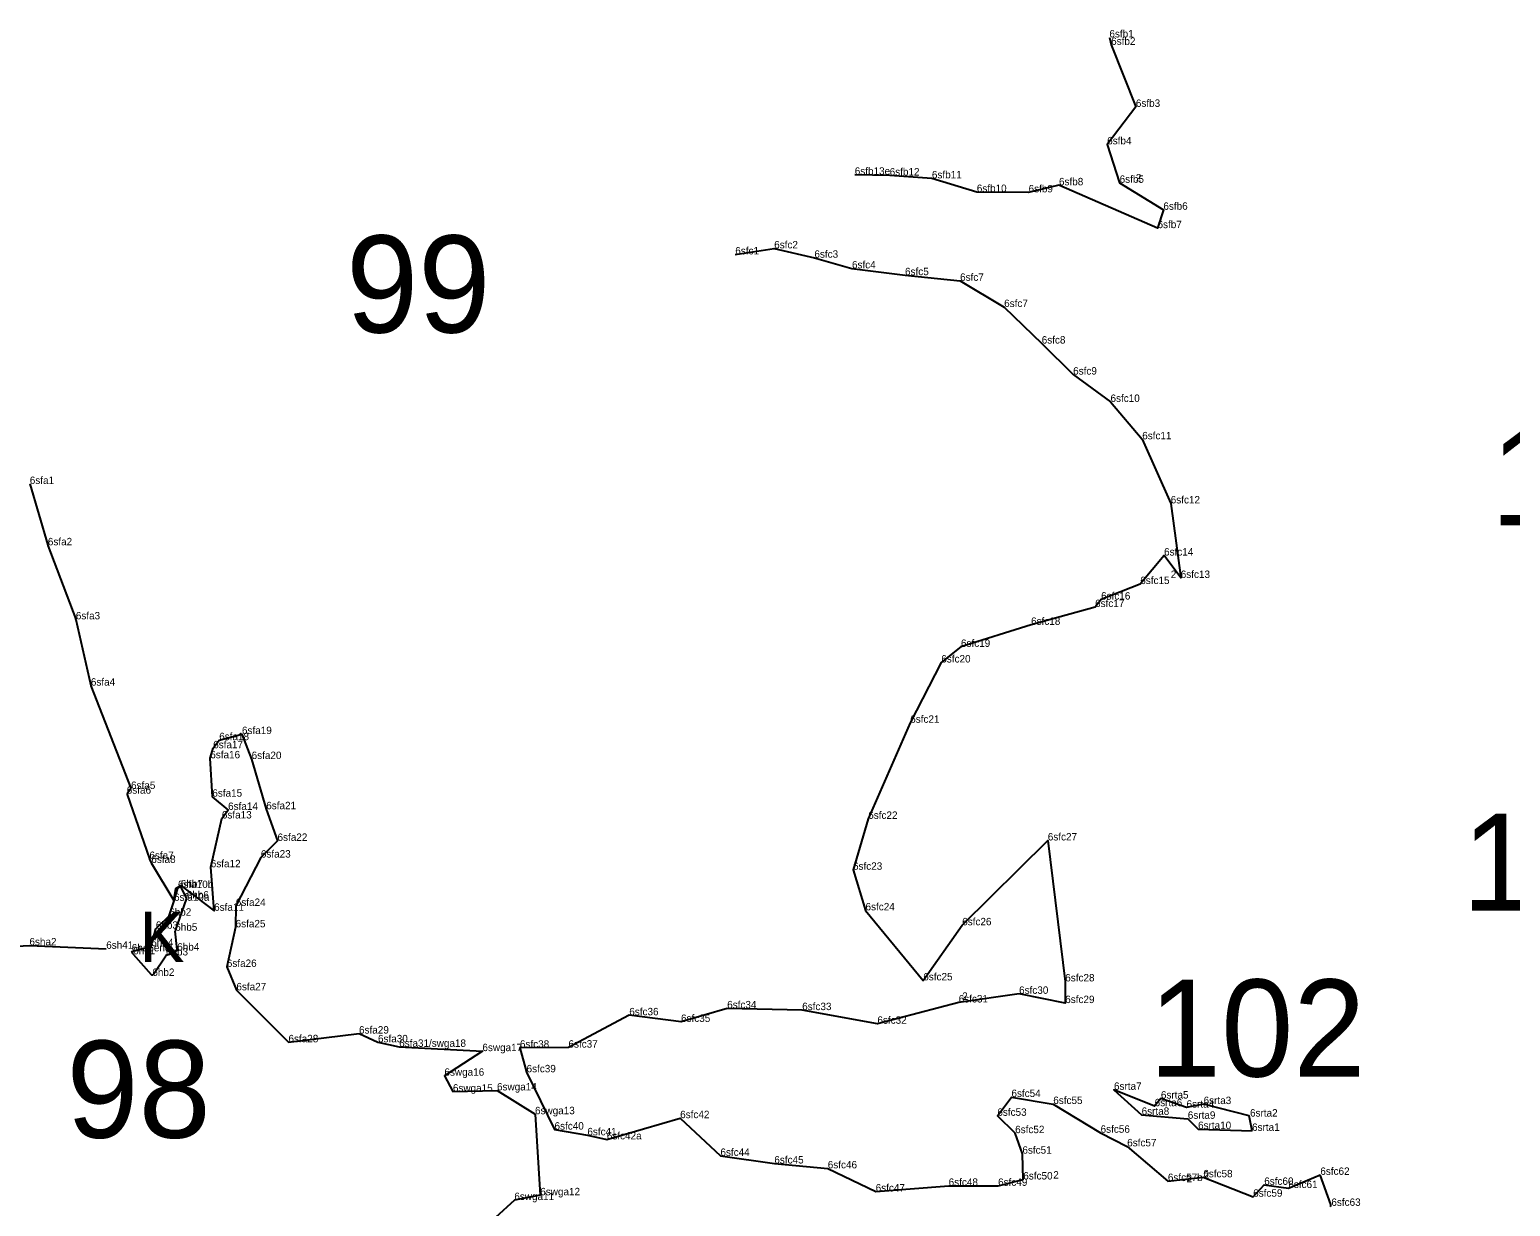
# Model space of a CAD drawing. Extents: x 2072529 to 2268812, y 436423 to 470008.
# Drawn here: x 2137758 to 2138755, y 443469 to 444261 of the extents above; entities that cross this region are included whole.
import ezdxf

# ---------------------------------------------------------------- set-up
doc = ezdxf.new("R2010")
doc.units = 0
for name, color, linetype in [('Old_Level_10', 7, 'Continuous'), ('Old_Level_20', 7, 'Continuous'), ('Old_Level_52', 7, 'Continuous'), ('Old_Level_55', 7, 'Continuous'), ('Old_Level_60', 7, 'Continuous'), ('Old_Level_62', 7, 'Continuous')]:
    doc.layers.add(name, color=color, linetype=linetype)

msp = doc.modelspace()

# ---------------------------------------------------------------- linework, layer by layer
at = {"layer": 'Old_Level_10'}
for p, q in [((2137758.519, 443955.007), (2137770.658, 443913.765)), ((2137770.682, 443913.694), (2137789.487, 443863.915)), ((2137789.526, 443863.783), (2137799.614, 443819.327)), ((2137799.657, 443819.186), (2137826.472, 443750.242)), ((2137826.28, 443749.206), (2137824.213, 443746.937)), ((2137824.007, 443745.935), (2137839.061, 443702.586)), ((2137839.101, 443702.488), (2137840.334, 443699.869)), ((2138634.529, 443469.911), (2138627.419, 443489.863)), ((2138634.529, 443469.911), (2138627.419, 443489.863)), ((2138634.529, 443469.911), (2138627.419, 443489.863))]:
    msp.add_line(p, q, dxfattribs=at)
for points in [[(2138485.421, 444255.643), (2138486.591, 444250.628), (2138503.233, 444208.895), (2138483.923, 444183.656), (2138492.309, 444157.772), (2138521.764, 444139.603), (2138517.821, 444127.249), (2138451.462, 444156.096), (2138431.013, 444151.338), (2138396.136, 444151.582), (2138365.911, 444160.758), (2138337.475, 444162.689), (2138313.969, 444163.208)], [(2138233.51, 444109.555), (2138259.712, 444113.624), (2138286.798, 444107.325), (2138312.098, 444100.159), (2138347.799, 444095.561), (2138384.888, 444091.789), (2138414.539, 444074.124), (2138439.843, 444049.543), (2138460.995, 444028.654), (2138486.156, 444010.266), (2138507.506, 443985.085), (2138526.706, 443941.91), (2138533.438, 443891.736), (2138522.226, 443906.837), (2138506.192, 443887.622), (2138479.826, 443877.189), (2138475.771, 443872.142), (2138432.678, 443860.167), (2138385.468, 443845.341), (2138372.237, 443834.822), (2138351.312, 443794.223), (2138323.043, 443729.528), (2138312.775, 443695.277), (2138321.203, 443667.936), (2138360.112, 443620.792), (2138386.299, 443657.895), (2138443.939, 443715.004), (2138455.693, 443620.099), (2138455.678, 443605.523), (2138424.6, 443611.75), (2138383.946, 443605.924), (2138329.227, 443591.592), (2138278.558, 443600.772), (2138228.065, 443601.979), (2138196.982, 443592.829), (2138162.144, 443597.287), (2138121.206, 443575.535), (2138088.54, 443575.47), (2138092.99, 443558.909), (2138111.828, 443520.349), (2138133.931, 443516.497), (2138147.024, 443513.738), (2138196.414, 443528.032), (2138223.529, 443502.643), (2138259.812, 443497.508), (2138295.787, 443494.217), (2138328.047, 443478.662), (2138377.194, 443482.488), (2138410.45, 443482.47), (2138427.454, 443486.747), (2138426.829, 443504.126), (2138421.947, 443517.938), (2138409.975, 443529.637), (2138419.46, 443542.279), (2138447.618, 443537.572), (2138479.482, 443518.208), (2138497.384, 443509.053), (2138524.788, 443485.684), (2138548.627, 443488.212), (2138582.212, 443475.153), (2138589.662, 443483.139), (2138605.884, 443480.981), (2138627.419, 443489.863)], [(2137840.334, 443699.869), (2137855.428, 443674.638), (2137856.897, 443682.724), (2137860.232, 443684.769), (2137882.623, 443667.652), (2137880.379, 443696.954), (2137887.838, 443729.79), (2137892.031, 443735.572), (2137881.428, 443744.46), (2137880.04, 443770.305), (2137881.99, 443777.075), (2137886.054, 443782.524), (2137901.378, 443786.636), (2137907.886, 443769.836), (2137917.713, 443736.02), (2137925.319, 443714.705), (2137914.1, 443703.496), (2137897.219, 443670.911), (2137897.102, 443656.519), (2137891.183, 443629.843), (2137897.633, 443614.103), (2137932.679, 443579.136), (2137980.192, 443584.985), (2137992.949, 443579.109), (2138007.229, 443576.051), (2138063.262, 443573.156), (2138037.706, 443556.608), (2138043.403, 443545.92), (2138073.105, 443546.702), (2138098.676, 443530.69)], [(2137229.441, 443630.485), (2137262.467, 443631.481), (2137298.296, 443635.023), (2137348.313, 443645.249), (2137450.812, 443640.684), (2137505.349, 443641.801), (2137634.157, 443637.885), (2137758.275, 443644.36), (2137809.978, 443642.053)], [(2138098.676, 443530.69), (2138102.227, 443476.113), (2138084.758, 443472.892), (2138033.747, 443426.087), (2137979.895, 443421.496), (2137940.844, 443409.44), (2137932.77, 443385.415), (2137947.199, 443242.338), (2137971.292, 443197.782), (2137979.025, 443124.996)], [(2138098.676, 443530.69), (2138102.227, 443476.113), (2138084.758, 443472.892), (2138033.747, 443426.087), (2137979.895, 443421.496), (2137940.844, 443409.44), (2137932.77, 443385.415), (2137947.199, 443242.338), (2137971.292, 443197.782), (2137979.025, 443124.996)]]:
    msp.add_lwpolyline(points, dxfattribs=at)
msp.add_lwpolyline([(2138581.451, 443519.49), (2138579.516, 443529.677), (2138548.856, 443537.522), (2138537.35, 443535.131), (2138520.086, 443541.246), (2138515.853, 443536.075), (2138488.5, 443547.126), (2138507.113, 443530.273), (2138538.199, 443527.604), (2138545.096, 443520.732)], close=True, dxfattribs=at)
for centre, start, end in [((2137771.618, 443914.047), 196.401564, 200.694267), ((2137788.551, 443863.561), 12.784439, 20.694267), ((2137800.589, 443819.548), 192.784439, 201.253247), ((2137825.54, 443749.879), 317.667833, 21.253247), ((2137824.952, 443746.263), 137.667833, 199.150189), ((2137840.005, 443702.914), 199.150189, 205.217675), ((2138633.587, 443469.575), 291.088625, 19.613467), ((2138633.587, 443469.575), 291.088625, 19.613467), ((2138633.587, 443469.575), 291.088625, 19.613467)]:
    msp.add_arc(centre, 1, start, end, dxfattribs=at)
at = {"layer": 'Old_Level_20'}
for p, q in [((2138485.421, 444255.643), (2138485.421, 444255.643)), ((2138486.591, 444250.628), (2138486.591, 444250.628)), ((2138503.233, 444208.895), (2138503.233, 444208.895)), ((2138483.923, 444183.656), (2138483.923, 444183.656)), ((2138313.969, 444163.208), (2138313.969, 444163.208)), ((2138337.475, 444162.689), (2138337.475, 444162.689)), ((2138365.911, 444160.758), (2138365.911, 444160.758)), ((2138492.309, 444157.772), (2138492.309, 444157.772)), ((2138396.136, 444151.582), (2138396.136, 444151.582)), ((2138431.013, 444151.338), (2138431.013, 444151.338)), ((2138451.462, 444156.096), (2138451.462, 444156.096)), ((2138521.764, 444139.603), (2138521.764, 444139.603)), ((2138517.821, 444127.249), (2138517.821, 444127.249)), ((2138233.51, 444109.555), (2138233.51, 444109.555)), ((2138259.712, 444113.624), (2138259.712, 444113.624)), ((2138286.798, 444107.325), (2138286.798, 444107.325)), ((2138312.098, 444100.159), (2138312.098, 444100.159)), ((2138347.799, 444095.561), (2138347.799, 444095.561)), ((2138384.888, 444091.789), (2138384.888, 444091.789)), ((2138414.539, 444074.124), (2138414.539, 444074.124)), ((2138439.843, 444049.543), (2138439.843, 444049.543)), ((2138460.995, 444028.654), (2138460.995, 444028.654)), ((2138486.156, 444010.266), (2138486.156, 444010.266)), ((2138507.506, 443985.085), (2138507.506, 443985.085)), ((2137758.519, 443955.007), (2137758.519, 443955.007)), ((2138526.706, 443941.91), (2138526.706, 443941.91)), ((2137770.669, 443913.729), (2137770.669, 443913.729)), ((2138522.226, 443906.837), (2138522.226, 443906.837)), ((2138533.438, 443891.736), (2138533.438, 443891.736)), ((2138506.192, 443887.622), (2138506.192, 443887.622)), ((2138475.771, 443872.142), (2138475.771, 443872.142)), ((2138479.826, 443877.189), (2138479.826, 443877.189)), ((2137789.511, 443863.85), (2137789.511, 443863.85)), ((2138432.678, 443860.167), (2138432.678, 443860.167)), ((2138385.468, 443845.341), (2138385.468, 443845.341)), ((2138372.237, 443834.822), (2138372.237, 443834.822)), ((2137799.63, 443819.255), (2137799.63, 443819.255)), ((2138351.312, 443794.223), (2138351.312, 443794.223)), ((2137886.054, 443782.524), (2137886.054, 443782.524)), ((2137901.378, 443786.636), (2137901.378, 443786.636)), ((2137880.04, 443770.305), (2137880.04, 443770.305)), ((2137881.99, 443777.075), (2137881.99, 443777.075)), ((2137907.886, 443769.836), (2137907.886, 443769.836)), ((2137826.697, 443749.664), (2137826.697, 443749.664)), ((2137823.812, 443746.497), (2137823.812, 443746.497)), ((2137881.428, 443744.46), (2137881.428, 443744.46)), ((2137887.838, 443729.79), (2137887.838, 443729.79)), ((2137892.031, 443735.572), (2137892.031, 443735.572)), ((2137917.713, 443736.02), (2137917.713, 443736.02)), ((2138323.043, 443729.528), (2138323.043, 443729.528)), ((2137925.319, 443714.705), (2137925.319, 443714.705)), ((2138443.939, 443715.004), (2138443.939, 443715.004)), ((2137839.078, 443702.536), (2137839.078, 443702.536)), ((2137840.334, 443699.869), (2137840.334, 443699.869)), ((2137914.1, 443703.496), (2137914.1, 443703.496)), ((2137880.379, 443696.954), (2137880.379, 443696.954)), ((2138312.775, 443695.277), (2138312.775, 443695.277)), ((2137858.267, 443682.971), (2137858.267, 443682.971)), ((2137859.878, 443684.194), (2137859.878, 443684.194)), ((2137859.891, 443684.22), (2137859.891, 443684.22)), ((2137855.641, 443674.381), (2137855.641, 443674.381)), ((2137864.198, 443675.967), (2137864.198, 443675.967)), ((2137897.219, 443670.911), (2137897.219, 443670.911)), ((2137852.373, 443664.353), (2137852.373, 443664.353)), ((2137882.623, 443667.652), (2137882.623, 443667.652)), ((2138321.203, 443667.936), (2138321.203, 443667.936)), ((2137843.382, 443655.551), (2137843.382, 443655.551)), ((2137856.442, 443654.194), (2137856.442, 443654.194)), ((2137897.102, 443656.519), (2137897.102, 443656.519)), ((2138386.299, 443657.895), (2138386.299, 443657.895)), ((2137809.978, 443642.053), (2137809.978, 443642.053)), ((2137827.177, 443640.335), (2137827.177, 443640.335)), ((2137840.285, 443643.802), (2137840.285, 443643.802)), ((2137857.79, 443640.872), (2137857.79, 443640.872)), ((2137828.12, 443638.383), (2137828.12, 443638.383)), ((2137850.182, 443637.583), (2137850.182, 443637.583)), ((2137891.183, 443629.843), (2137891.183, 443629.843)), ((2137841.031, 443623.812), (2137841.031, 443623.812)), ((2138360.112, 443620.792), (2138360.112, 443620.792)), ((2138455.693, 443620.099), (2138455.693, 443620.099)), ((2137897.633, 443614.103), (2137897.633, 443614.103)), ((2138424.6, 443611.75), (2138424.6, 443611.75)), ((2138228.065, 443601.979), (2138228.065, 443601.979)), ((2138278.558, 443600.772), (2138278.558, 443600.772)), ((2138383.946, 443605.924), (2138383.946, 443605.924)), ((2138455.678, 443605.523), (2138455.678, 443605.523)), ((2138162.144, 443597.287), (2138162.144, 443597.287)), ((2138196.982, 443592.829), (2138196.982, 443592.829)), ((2138329.227, 443591.592), (2138329.227, 443591.592)), ((2137932.679, 443579.136), (2137932.679, 443579.136)), ((2137980.192, 443584.985), (2137980.192, 443584.985)), ((2137992.949, 443579.109), (2137992.949, 443579.109)), ((2138007.229, 443576.051), (2138007.229, 443576.051)), ((2138063.262, 443573.156), (2138063.262, 443573.156)), ((2138088.54, 443575.47), (2138088.54, 443575.47)), ((2138121.206, 443575.535), (2138121.206, 443575.535)), ((2138037.706, 443556.608), (2138037.706, 443556.608)), ((2138092.99, 443558.909), (2138092.99, 443558.909)), ((2138043.403, 443545.92), (2138043.403, 443545.92)), ((2138073.105, 443546.702), (2138073.105, 443546.702)), ((2138419.46, 443542.279), (2138419.46, 443542.279)), ((2138488.5, 443547.126), (2138488.5, 443547.126)), ((2138520.086, 443541.246), (2138520.086, 443541.246)), ((2138098.676, 443530.69), (2138098.676, 443530.69)), ((2138409.975, 443529.637), (2138409.975, 443529.637)), ((2138447.618, 443537.572), (2138447.618, 443537.572)), ((2138507.113, 443530.273), (2138507.113, 443530.273)), ((2138515.853, 443536.075), (2138515.853, 443536.075)), ((2138537.35, 443535.131), (2138537.35, 443535.131)), ((2138548.856, 443537.522), (2138548.856, 443537.522)), ((2138579.135, 443529.288), (2138579.135, 443529.288)), ((2138111.828, 443520.349), (2138111.828, 443520.349)), ((2138196.414, 443528.032), (2138196.414, 443528.032)), ((2138538.199, 443527.604), (2138538.199, 443527.604)), ((2138545.096, 443520.732), (2138545.096, 443520.732)), ((2138581.451, 443519.49), (2138581.451, 443519.49)), ((2138133.931, 443516.497), (2138133.931, 443516.497)), ((2138147.024, 443513.738), (2138147.024, 443513.738)), ((2138421.947, 443517.938), (2138421.947, 443517.938)), ((2138479.482, 443518.208), (2138479.482, 443518.208)), ((2138223.529, 443502.643), (2138223.529, 443502.643)), ((2138426.829, 443504.126), (2138426.829, 443504.126)), ((2138497.384, 443509.053), (2138497.384, 443509.053)), ((2138259.812, 443497.508), (2138259.812, 443497.508)), ((2138295.787, 443494.217), (2138295.787, 443494.217)), ((2138627.419, 443489.863), (2138627.419, 443489.863)), ((2138377.194, 443482.488), (2138377.194, 443482.488)), ((2138410.45, 443482.47), (2138410.45, 443482.47)), ((2138427.454, 443486.747), (2138427.454, 443486.747)), ((2138524.788, 443485.684), (2138524.788, 443485.684)), ((2138548.627, 443488.212), (2138548.627, 443488.212)), ((2138589.662, 443483.139), (2138589.662, 443483.139)), ((2138605.884, 443480.981), (2138605.884, 443480.981)), ((2138084.758, 443472.892), (2138084.758, 443472.892)), ((2138102.227, 443476.113), (2138102.227, 443476.113)), ((2138328.047, 443478.662), (2138328.047, 443478.662)), ((2138582.212, 443475.153), (2138582.212, 443475.153)), ((2138634.856, 443468.993), (2138634.856, 443468.993))]:
    msp.add_line(p, q, dxfattribs=at)
at = {"layer": 'Old_Level_52'}
for p, q in [((2137856.518, 443654.406), (2137864.052, 443675.556)), ((2137857.716, 443641.6), (2137856.465, 443653.97)), ((2137850.454, 443637.701), (2137857.118, 443640.582)), ((2137828.12, 443638.383), (2137840.169, 443624.785)), ((2137841.75, 443624.895), (2137850.018, 443637.336))]:
    msp.add_line(p, q, dxfattribs=at)
for points in [[(2137828.12, 443638.383), (2137828.12, 443638.383), (2137827.177, 443640.335), (2137840.285, 443643.802), (2137843.382, 443655.551), (2137852.373, 443664.353), (2137855.641, 443674.381), (2137858.267, 443682.971)], [(2137863.996, 443676.354), (2137859.891, 443684.22), (2137858.267, 443682.971)]]:
    msp.add_lwpolyline(points, dxfattribs=at)
for centre, start, end in [((2137863.109, 443675.891), 340.393033, 27.558744), ((2137857.46, 443654.071), 160.393033, 185.777867), ((2137856.721, 443641.499), 293.379219, 5.777867), ((2137850.851, 443636.783), 113.379219, 146.395469), ((2137840.917, 443625.448), 221.543353, 326.395469)]:
    msp.add_arc(centre, 1, start, end, dxfattribs=at)

# ---------------------------------------------------------------- texts
at = {"layer": 'Old_Level_55'}
msp.add_text('K', height=34, dxfattribs=at).set_placement((2137832.355, 443633.148))
at = {"layer": 'Old_Level_60'}
for s, p in [('6sfb1', (2138485.421, 444255.643)), ('6sfb2', (2138486.591, 444250.628)), ('6sfb3', (2138503.233, 444208.895)), ('6sfb4', (2138483.923, 444183.656)), ('6sfb13e', (2138313.969, 444163.208)), ('6sfb12', (2138337.475, 444162.689)), ('6sfb11', (2138365.911, 444160.758)), ('6sfb8', (2138451.462, 444156.096)), ('6sfb5', (2138492.309, 444157.772)), ('2', (2138503.233, 444158.697)), ('6sfb10', (2138396.136, 444151.582)), ('6sfb9', (2138431.013, 444151.338)), ('6sfb6', (2138521.764, 444139.603)), ('6sfb7', (2138517.821, 444127.249)), ('6sfc2', (2138259.712, 444113.624)), ('6sfc1', (2138233.51, 444109.555)), ('6sfc3', (2138286.798, 444107.325)), ('6sfc4', (2138312.098, 444100.159)), ('6sfc5', (2138347.799, 444095.561)), ('6sfc7', (2138384.888, 444091.789)), ('6sfc7', (2138414.539, 444074.124)), ('6sfc8', (2138439.843, 444049.543)), ('6sfc9', (2138460.995, 444028.654)), ('6sfc10', (2138486.156, 444010.266)), ('6sfc11', (2138507.506, 443985.085)), ('6sfa1', (2137758.519, 443955.007)), ('6sfc12', (2138526.706, 443941.91)), ('6sfa2', (2137770.669, 443913.729)), ('6sfc14', (2138522.226, 443906.837)), ('6sfc15', (2138506.192, 443887.622)), ('2', (2138526.706, 443891.712)), ('6sfc13', (2138533.438, 443891.736)), ('6sfc16', (2138479.826, 443877.189)), ('6sfa3', (2137789.511, 443863.85)), ('6sfc17', (2138475.771, 443872.142)), ('6sfc18', (2138432.678, 443860.167)), ('6sfc19', (2138385.468, 443845.341)), ('6sfc20', (2138372.237, 443834.822)), ('6sfa4', (2137799.63, 443819.255)), ('6sfc21', (2138351.312, 443794.223)), ('6sfa19', (2137901.378, 443786.636)), ('6sfa17', (2137881.99, 443777.075)), ('6sfa18', (2137886.054, 443782.524)), ('6sfa16', (2137880.04, 443770.305)), ('6sfa20', (2137907.886, 443769.836)), ('6sfa6', (2137823.812, 443746.497)), ('6sfa5', (2137826.697, 443749.664)), ('6sfa15', (2137881.428, 443744.46)), ('6sfa14', (2137892.031, 443735.572)), ('6sfa21', (2137917.713, 443736.02)), ('6sfa13', (2137887.838, 443729.79)), ('6sfc22', (2138323.043, 443729.528)), ('6sfa22', (2137925.319, 443714.705)), ('6sfc27', (2138443.939, 443715.004)), ('6sfa23', (2137914.1, 443703.496)), ('6sfa7', (2137839.078, 443702.536)), ('6sfa8', (2137840.334, 443699.869)), ('6sfa12', (2137880.379, 443696.954)), ('6sfc23', (2138312.775, 443695.277)), ('6sfa10a', (2137855.641, 443674.381)), ('6sfa10b', (2137858.267, 443682.971)), ('6hb7', (2137860.165, 443683.44)), ('6hb6', (2137864.198, 443675.967)), ('6hb2', (2137852.373, 443664.353)), ('6sfa11', (2137882.623, 443667.652)), ('6sfa24', (2137897.219, 443670.911)), ('6sfc24', (2138321.203, 443667.936)), ('6hb3', (2137843.382, 443655.551)), ('6hb5', (2137856.442, 443654.194)), ('6sfa25', (2137897.102, 443656.519)), ('6sfc26', (2138386.299, 443657.895)), ('6sha2', (2137758.275, 443644.36)), ('6hb4', (2137840.285, 443643.802)), ('6sh41', (2137809.978, 443642.053)), ('6ha5end', (2137827.177, 443640.335)), ('6hb1', (2137828.12, 443638.383)), ('6hb3', (2137850.182, 443637.583)), ('6hb4', (2137857.79, 443640.872)), ('6hb2', (2137841.031, 443623.812)), ('6sfa26', (2137891.183, 443629.843)), ('6sfa27', (2137897.633, 443614.103)), ('6sfc25', (2138360.112, 443620.792)), ('6sfc28', (2138455.693, 443620.099)), ('6sfc31', (2138383.946, 443605.924)), ('2', (2138386.299, 443607.697)), ('6sfc30', (2138424.6, 443611.75)), ('6sfc29', (2138455.678, 443605.523)), ('6sfc36', (2138162.144, 443597.287)), ('6sfc34', (2138228.065, 443601.979)), ('6sfc33', (2138278.558, 443600.772)), ('6sfa29', (2137980.192, 443584.985)), ('6sfc35', (2138196.982, 443592.829)), ('6sfc32', (2138329.227, 443591.592)), ('6sfa28', (2137932.679, 443579.136)), ('6sfa30', (2137992.949, 443579.109)), ('6sfa31/swga18', (2138007.229, 443576.051)), ('6sfc38', (2138088.54, 443575.47)), ('6sfc37', (2138121.206, 443575.535)), ('6swga17', (2138063.262, 443573.156)), ('6swga16', (2138037.706, 443556.608)), ('6sfc39', (2138092.99, 443558.909)), ('6swga15', (2138043.403, 443545.92)), ('6swga14', (2138073.105, 443546.702)), ('6srta7', (2138488.5, 443547.126)), ('6sfc54', (2138419.46, 443542.279)), ('6sfc55', (2138447.618, 443537.572)), ('6srta6', (2138515.853, 443536.075)), ('6srta5', (2138520.086, 443541.246)), ('6srta4', (2138537.35, 443535.131)), ('6srta3', (2138548.856, 443537.522)), ('6swga13', (2138098.676, 443530.69)), ('6sfc42', (2138196.414, 443528.032)), ('6sfc53', (2138409.975, 443529.637)), ('6srta8', (2138507.113, 443530.273)), ('6srta9', (2138538.199, 443527.604)), ('6srta2', (2138580.088, 443529.105)), ('6sfc40', (2138111.828, 443520.349)), ('6sfc41', (2138133.931, 443516.497)), ('6sfc52', (2138421.947, 443517.938)), ('6sfc56', (2138479.482, 443518.208)), ('6srta10', (2138545.096, 443520.732)), ('6srta1', (2138581.451, 443519.49)), ('6sfc42a', (2138147.024, 443513.738)), ('6sfc51', (2138426.829, 443504.126)), ('6sfc57', (2138497.384, 443509.053)), ('6sfc44', (2138223.529, 443502.643)), ('6sfc45', (2138259.812, 443497.508)), ('6sfc46', (2138295.787, 443494.217)), ('6sfc50', (2138427.454, 443486.747)), ('2', (2138447.618, 443487.374)), ('6sfc57b', (2138524.788, 443485.684)), ('2', (2138537.35, 443484.933)), ('6sfc58', (2138548.627, 443488.212)), ('2', (2138548.856, 443487.324)), ('6sfc62', (2138627.419, 443489.863)), ('6swga12', (2138102.227, 443476.113)), ('6sfc47', (2138328.047, 443478.662)), ('6sfc48', (2138377.194, 443482.488)), ('6sfc49', (2138410.45, 443482.47)), ('6sfc59', (2138582.212, 443475.153)), ('6sfc60', (2138589.662, 443483.139)), ('6sfc61', (2138605.884, 443480.981)), ('6swga11', (2138084.758, 443472.892)), ('6sfc63', (2138634.856, 443468.993))]:
    msp.add_text(s, height=5, dxfattribs=at).set_placement(p)
at = {"layer": 'Old_Level_62'}
for s, p in [('99', (2137971.48, 444056.965)), ('103', (2138742.207, 443927.104)), ('104', (2138722.99, 443667.752)), ('102', (2138512.046, 443556.043)), ('98', (2137783.205, 443514.85))]:
    msp.add_text(s, height=65.34, dxfattribs=at).set_placement(p)

doc.saveas('drawing.dxf')
